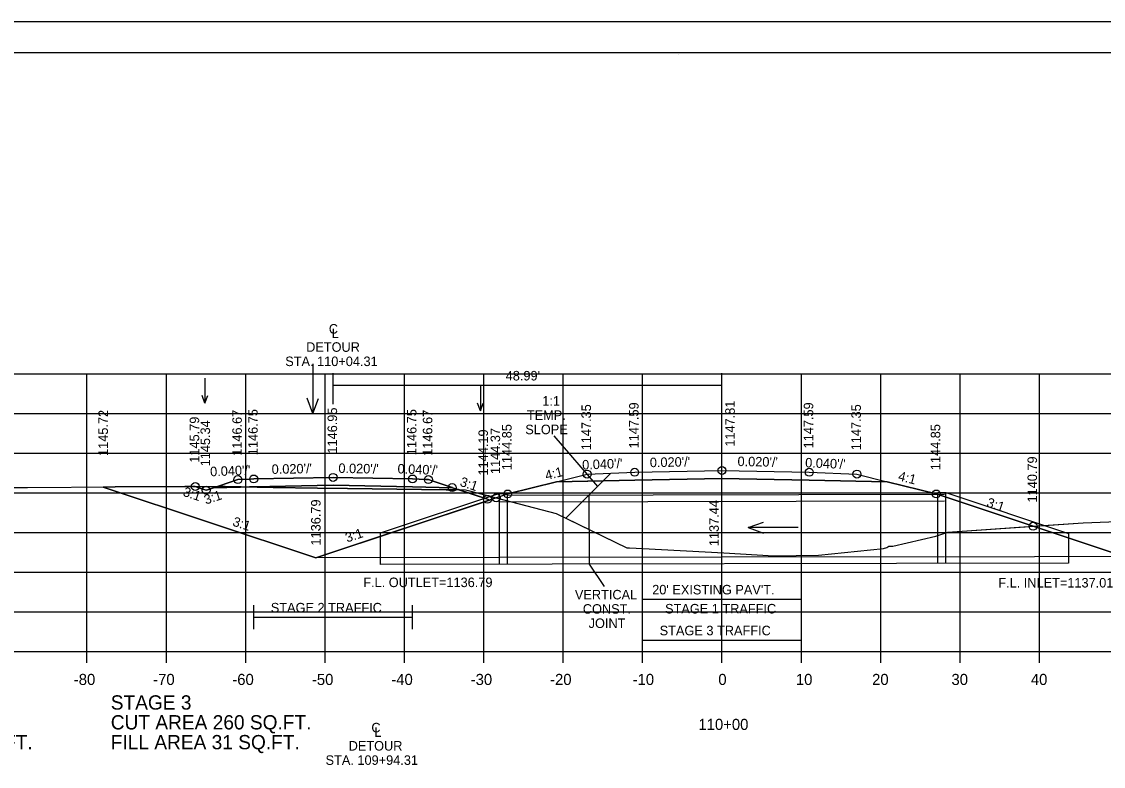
# Model space of a CAD drawing. Extents: x 1368971 to 1374497, y 378717 to 381839.
# Drawn here: x 1370964.5 to 1371100.8, y 379690 to 379783.8 of the extents above; entities that cross this region are included whole.
import ezdxf

# ---------------------------------------------------------------- set-up
doc = ezdxf.new("R2010")
doc.units = 0
for name, color, linetype in [('R_Alt Surface', 7, 'Continuous'), ('R_Axis', 7, 'Continuous'), ('R_Axis Annot', 7, 'Continuous'), ('R_Border', 7, 'Continuous'), ('R_Border Notes', 7, 'Continuous'), ('R_Contours', 7, 'Continuous'), ('R_Detour', 7, 'Continuous'), ('R_Detour Annot', 7, 'Continuous'), ('R_Dimension', 7, 'Continuous'), ('R_Draft', 7, 'Continuous'), ('R_Exist Surface', 7, 'Continuous'), ('R_Fin Surface', 7, 'Continuous'), ('R_Grid', 7, 'Continuous'), ('R_No Plot', 7, 'Continuous'), ('R_Water', 7, 'Continuous'), ('R_Water Annot', 7, 'Continuous'), ('R_Xsect Elev', 7, 'Continuous'), ('R_Xsect Slope', 7, 'Continuous')]:
    doc.layers.add(name, color=color, linetype=linetype)

msp = doc.modelspace()

# ---------------------------------------------------------------- linework, layer by layer
at = {"layer": 'R_Alt Surface'}
msp.add_lwpolyline([(1371031.88, 379725.81), (1371041.71, 379726.01), (1371052.71, 379726.23), (1371063.71, 379726.01), (1371073.53, 379725.81)], dxfattribs=at)
at = {"layer": 'R_Axis'}
for p, q in [((1370902.71, 379704.41), (1371202.71, 379704.41)), ((1370972.71, 379703.01), (1370972.71, 379704.41)), ((1370982.71, 379703.01), (1370982.71, 379704.41)), ((1370992.71, 379703.01), (1370992.71, 379704.41)), ((1371002.71, 379703.01), (1371002.71, 379704.41)), ((1371012.71, 379703.01), (1371012.71, 379704.41)), ((1371022.71, 379703.01), (1371022.71, 379704.41)), ((1371032.71, 379703.01), (1371032.71, 379704.41)), ((1371042.71, 379703.01), (1371042.71, 379704.41)), ((1371052.71, 379703.01), (1371052.71, 379704.41)), ((1371062.71, 379703.01), (1371062.71, 379704.41)), ((1371072.71, 379703.01), (1371072.71, 379704.41)), ((1371082.71, 379703.01), (1371082.71, 379704.41)), ((1371092.71, 379703.01), (1371092.71, 379704.41))]:
    msp.add_line(p, q, dxfattribs=at)
at = {"layer": 'R_Border'}
for p, q in [((1370894.71, 379779.87), (1371210.89, 379779.87)), ((1371047.23, 379779.61), (1371047.23, 379779.61)), ((1371047.23, 379779.61), (1371047.23, 379779.61))]:
    msp.add_line(p, q, dxfattribs=at)
at = {"layer": 'R_Contours'}
for p, q in [((1371037.74, 379725.93), (1371031.88, 379725.81)), ((1371038.69, 379726.89), (1371033.03, 379721.22)), ((1371037.74, 379725.93), (1371033.03, 379721.22)), ((1371033.03, 379721.22), (1371037.74, 379725.93)), ((1370976.27, 379725.15), (1370974.75, 379725.14)), ((1370985.04, 379725.2), (1370976.27, 379725.15)), ((1370986.35, 379725.21), (1370985.04, 379725.2)), ((1370989.14, 379725.23), (1370990.12, 379725.23)), ((1370990.12, 379725.23), (1370989.14, 379725.23)), ((1371005.53, 379724.96), (1371001.77, 379725.01)), ((1371017.98, 379724.81), (1371005.53, 379724.96)), ((1371023.16, 379723.6), (1371019.5, 379724.82)), ((1371023.44, 379723.51), (1371023.16, 379723.6)), ((1371033.03, 379721.22), (1371040.72, 379717.48))]:
    msp.add_line(p, q, dxfattribs=at)
for points in [[(1371019.5, 379724.82), (1371019.43, 379724.85), (1371018.78, 379725.06), (1371018.77, 379725.07), (1371018.72, 379725.08), (1371016.21, 379725.92), (1371015.72, 379726.08), (1371015.38, 379726.1), (1371013.72, 379726.16), (1371003.72, 379726.36), (1370993.72, 379726.16), (1370993.33, 379726.15), (1370991.72, 379726.08), (1370989.26, 379725.26), (1370989.14, 379725.23)], [(1371031.88, 379725.81), (1371025.71, 379724.27), (1371024.26, 379723.78), (1371031.81, 379721.82), (1371033.03, 379721.22)], [(1371040.72, 379717.48), (1371041.06, 379717.48), (1371042.73, 379717.39), (1371052.95, 379716.84), (1371059.23, 379716.48), (1371064.85, 379716.56), (1371073.06, 379717.41), (1371073.48, 379717.55), (1371073.71, 379717.71), (1371074.23, 379717.69), (1371079.65, 379718.94), (1371081.17, 379719.46), (1371091.9, 379720.2), (1371079.71, 379724.27), (1371073.53, 379725.81), (1371063.71, 379726.01), (1371052.71, 379726.23), (1371041.71, 379726.01), (1371037.74, 379725.93)], [(1370974.75, 379725.14), (1371001.54, 379716.21), (1371023.44, 379723.51)], [(1370989.14, 379725.23), (1370988.65, 379725.06), (1370987.9, 379724.81), (1370987.72, 379724.75), (1370987.45, 379724.84), (1370986.35, 379725.21)], [(1370990.12, 379725.23), (1370996.15, 379725.08), (1371001.77, 379725.01), (1371005.53, 379724.96), (1371017.98, 379724.81), (1371018.89, 379724.8), (1371019.22, 379724.79), (1371019.5, 379724.82)], [(1371001.77, 379725.01), (1370996.15, 379725.08), (1370990.12, 379725.23)], [(1371019.5, 379724.82), (1371019.22, 379724.79), (1371018.89, 379724.8), (1371017.98, 379724.81)]]:
    msp.add_lwpolyline(points, dxfattribs=at)
for points in [[(1371024.26, 379723.78), (1371031.81, 379721.82), (1371040.72, 379717.48), (1371041.06, 379717.48), (1371042.73, 379717.39), (1371052.95, 379716.84), (1371059.23, 379716.48), (1371064.85, 379716.56), (1371073.06, 379717.41), (1371073.48, 379717.55), (1371073.71, 379717.71), (1371074.23, 379717.69), (1371079.65, 379718.94), (1371081.17, 379719.46), (1371091.9, 379720.2), (1371079.71, 379724.27), (1371073.53, 379725.81), (1371063.71, 379726.01), (1371052.71, 379726.23), (1371041.71, 379726.01), (1371031.88, 379725.81), (1371025.71, 379724.27)], [(1370974.75, 379725.14), (1370976.27, 379725.15), (1370985.04, 379725.2), (1370990.12, 379725.23), (1370996.15, 379725.08), (1371001.77, 379725.01), (1371005.53, 379724.96), (1371017.98, 379724.81), (1371018.89, 379724.8), (1371019.22, 379724.79), (1371019.59, 379724.83), (1371020.4, 379724.78), (1371020.73, 379724.7), (1371024.26, 379723.78), (1371001.54, 379716.21)], [(1370986.35, 379725.21), (1370990.12, 379725.23), (1370993.17, 379725.15), (1370988.65, 379725.06), (1370987.9, 379724.81), (1370987.72, 379724.75), (1370987.45, 379724.84)], [(1370993.17, 379725.15), (1370996.15, 379725.08), (1371001.77, 379725.01), (1371005.53, 379724.96), (1371017.98, 379724.81), (1371018.89, 379724.8), (1371019.22, 379724.79), (1371019.5, 379724.82), (1371019.43, 379724.85), (1371018.78, 379725.06), (1371013.72, 379725.16), (1371003.72, 379725.36), (1370993.72, 379725.16)], [(1371019.5, 379724.82), (1371019.59, 379724.83), (1371020.4, 379724.78), (1371020.73, 379724.7), (1371023.16, 379724.07), (1371024.26, 379723.78), (1371023.44, 379723.51), (1371023.16, 379723.6)], [(1371091.9, 379720.2), (1371098.23, 379720.64), (1371105.76, 379720.94), (1371109.16, 379720.64), (1371110.58, 379720.84), (1371118.06, 379721.36), (1371103.25, 379716.42)]]:
    msp.add_lwpolyline(points, close=True, dxfattribs=at)
at = {"layer": 'R_Detour'}
for points in [[(1370986.35, 379725.21), (1370987.45, 379724.84), (1370987.72, 379724.75), (1370987.9, 379724.81), (1370988.65, 379725.06), (1370989.26, 379725.26), (1370991.72, 379726.08), (1370993.33, 379726.15), (1370993.72, 379726.16), (1371003.72, 379726.36), (1371013.72, 379726.16), (1371015.38, 379726.1), (1371015.72, 379726.08), (1371016.21, 379725.92), (1371018.72, 379725.08), (1371018.77, 379725.07), (1371018.78, 379725.06), (1371019.43, 379724.85), (1371023.16, 379723.6)], [(1370988.65, 379725.06), (1370993.72, 379725.16), (1371003.72, 379725.36), (1371013.72, 379725.16), (1371018.78, 379725.06)]]:
    msp.add_lwpolyline(points, dxfattribs=at)
at = {"layer": 'R_Dimension'}
for p, q in [((1371003.72, 379735.59), (1371003.72, 379739.47)), ((1371052.71, 379736.16), (1371052.71, 379739.47)), ((1371031.52, 379731.59), (1371037.01, 379725.2)), ((1371035.97, 379715.45), (1371037.88, 379712.63)), ((1371042.71, 379709.52), (1371042.71, 379712.52)), ((1371062.71, 379709.52), (1371062.71, 379712.52)), ((1371042.71, 379711.02), (1371062.71, 379711.02)), ((1370993.72, 379707.25), (1370993.72, 379710.25)), ((1371013.72, 379707.25), (1371013.72, 379710.25)), ((1370993.72, 379708.75), (1371013.72, 379708.75)), ((1371042.71, 379704.37), (1371042.71, 379707.37)), ((1371062.71, 379704.37), (1371062.71, 379707.37)), ((1371042.71, 379705.87), (1371062.71, 379705.87))]:
    msp.add_line(p, q, dxfattribs=at)
msp.add_lwpolyline([(1371003.72, 379737.97), (1371052.71, 379737.97)], dxfattribs=at)
at = {"layer": 'R_Draft'}
for p, q in [((1371035.92, 379724.11), (1371038.69, 379726.89)), ((1371079.89, 379724.45), (1371080.89, 379724.45)), ((1371079.89, 379715.54), (1371079.89, 379724.45)), ((1371080.89, 379715.54), (1371080.89, 379724.45)), ((1371024.67, 379724.34), (1371025.67, 379724.34)), ((1371024.67, 379715.42), (1371024.67, 379724.34)), ((1371025.67, 379715.42), (1371025.67, 379724.34))]:
    msp.add_line(p, q, dxfattribs=at)
at = {"layer": 'R_Exist Surface'}
msp.add_lwpolyline([(1370962.04, 379725.08), (1370965.21, 379725.07), (1370976.27, 379725.15), (1370985.04, 379725.2), (1370990.12, 379725.23), (1370996.15, 379725.08), (1371001.77, 379725.01), (1371005.53, 379724.96), (1371017.98, 379724.81), (1371018.89, 379724.8), (1371019.22, 379724.79), (1371019.59, 379724.83), (1371020.4, 379724.78), (1371020.73, 379724.7), (1371031.81, 379721.82), (1371040.72, 379717.48), (1371041.06, 379717.48), (1371042.73, 379717.39), (1371052.95, 379716.84), (1371059.23, 379716.48), (1371064.85, 379716.56), (1371073.06, 379717.41), (1371073.48, 379717.55), (1371073.71, 379717.71), (1371074.23, 379717.69), (1371079.65, 379718.94), (1371081.17, 379719.46), (1371098.23, 379720.64), (1371105.76, 379720.94)], dxfattribs=at)
at = {"layer": 'R_Fin Surface'}
msp.add_lwpolyline([(1370974.75, 379725.14), (1371001.54, 379716.21), (1371025.71, 379724.27), (1371031.88, 379725.81), (1371035.71, 379726.77), (1371041.71, 379727.01), (1371052.71, 379727.23), (1371063.71, 379727.01), (1371069.71, 379726.77), (1371073.53, 379725.81), (1371079.71, 379724.27), (1371103.25, 379716.42), (1371118.06, 379721.36)], dxfattribs=at)
at = {"layer": 'R_Grid'}
for p, q in [((1370902.71, 379739.41), (1371202.71, 379739.41)), ((1370972.71, 379704.41), (1370972.71, 379739.41)), ((1370982.71, 379704.41), (1370982.71, 379739.41)), ((1370992.71, 379704.41), (1370992.71, 379739.41)), ((1371002.71, 379704.41), (1371002.71, 379739.41)), ((1371012.71, 379704.41), (1371012.71, 379739.41)), ((1371022.71, 379704.41), (1371022.71, 379739.41)), ((1371032.71, 379704.41), (1371032.71, 379739.41)), ((1371042.71, 379704.41), (1371042.71, 379739.41)), ((1371052.71, 379704.41), (1371052.71, 379739.41)), ((1371062.71, 379704.41), (1371062.71, 379739.41)), ((1371072.71, 379704.41), (1371072.71, 379739.41)), ((1371082.71, 379704.41), (1371082.71, 379739.41)), ((1371092.71, 379704.41), (1371092.71, 379739.41)), ((1370902.71, 379734.41), (1371202.71, 379734.41)), ((1370902.71, 379729.41), (1371202.71, 379729.41)), ((1370902.71, 379724.41), (1371202.71, 379724.41)), ((1370902.71, 379719.41), (1371202.71, 379719.41)), ((1370902.71, 379714.41), (1371202.71, 379714.41)), ((1370902.71, 379709.41), (1371202.71, 379709.41)), ((1370902.71, 379704.41), (1371202.71, 379704.41))]:
    msp.add_line(p, q, dxfattribs=at)
at = {"layer": 'R_No Plot'}
msp.add_line((1370882.31, 379783.77), (1371215.64, 379783.77), dxfattribs=at)
for points in [[(1370882.3, 379783.77), (1371215.64, 379783.77), (1371215.64, 379570.43), (1370882.3, 379570.43)], [(1371128.63, 379779.87), (1371128.63, 379769.99), (1371164.36, 379769.99), (1371164.36, 379767.07), (1371187.56, 379767.07), (1371187.56, 379742.74), (1371210.89, 379742.74), (1371210.89, 379574.41), (1370894.71, 379574.41), (1370894.71, 379779.87)]]:
    msp.add_lwpolyline(points, close=True, dxfattribs=at)
for centre in [(1371035.71, 379726.77), (1371041.71, 379727.01), (1371052.71, 379727.23), (1371063.71, 379727.01), (1371069.71, 379726.77), (1370991.72, 379726.08), (1370991.72, 379726.08), (1370993.72, 379726.16), (1370993.72, 379726.16), (1371003.72, 379726.36), (1371003.72, 379726.36), (1371013.72, 379726.16), (1371013.72, 379726.16), (1371015.72, 379726.08), (1371015.72, 379726.08), (1370986.35, 379725.21), (1370986.35, 379725.21), (1370987.72, 379724.75), (1370987.72, 379724.75), (1371018.72, 379725.08), (1371018.72, 379725.08), (1371025.71, 379724.27), (1371079.71, 379724.27), (1371023.16, 379723.6), (1371023.16, 379723.6), (1371024.26, 379723.78), (1371024.26, 379723.78), (1371091.9, 379720.2)]:
    msp.add_circle(centre, 0.5, dxfattribs=at)
at = {"layer": 'R_Water'}
for p, q in [((1371080.73, 379723.37), (1371024.67, 379723.26)), ((1371080.73, 379724.21), (1371025.67, 379724.09)), ((1371035.92, 379724.11), (1371035.97, 379715.45)), ((1371024.67, 379716.26), (1371001.54, 379716.21)), ((1371080.73, 379716.37), (1371024.67, 379716.26)), ((1371080.89, 379716.37), (1371103.25, 379716.42)), ((1371096.37, 379715.57), (1371009.64, 379715.39))]:
    msp.add_line(p, q, dxfattribs=at)
for points in [[(1371080.89, 379724.45), (1371096.37, 379719.29), (1371096.37, 379715.57)], [(1371024.67, 379724.34), (1371009.64, 379719.33), (1371009.64, 379715.39)]]:
    msp.add_lwpolyline(points, dxfattribs=at)
at = {"layer": 'R_Water Annot'}
for p, q in [((1371001.18, 379740.68), (1371001.17, 379734.39)), ((1370987.58, 379738.86), (1370987.58, 379735.72)), ((1370987.58, 379735.72), (1370987.23, 379736.68)), ((1370987.58, 379735.72), (1370987.93, 379736.68)), ((1371022.28, 379737.87), (1371022.28, 379734.73)), ((1371001.17, 379734.39), (1371000.47, 379736.32)), ((1371001.17, 379734.39), (1371001.87, 379736.31)), ((1371022.28, 379734.73), (1371021.93, 379735.69)), ((1371022.28, 379734.73), (1371022.63, 379735.69)), ((1371056.01, 379720.04), (1371057.93, 379720.74)), ((1371062.29, 379720.04), (1371056.01, 379720.04)), ((1371056.01, 379720.04), (1371057.93, 379719.34))]:
    msp.add_line(p, q, dxfattribs=at)

# ---------------------------------------------------------------- texts
at = {"layer": 'R_Axis Annot'}
for s, height, p in [('-80', 1.4, (1370971.05, 379700.21)), ('-70', 1.4, (1370981.05, 379700.21)), ('-60', 1.4, (1370991.02, 379700.21)), ('-50', 1.4, (1371001.05, 379700.21)), ('-40', 1.4, (1371011.05, 379700.21)), ('-30', 1.4, (1371021.05, 379700.21)), ('-20', 1.4, (1371031.05, 379700.21)), ('-10', 1.4, (1371041.45, 379700.21)), ('0', 1.4, (1371052.25, 379700.21)), ('10', 1.4, (1371062.02, 379700.21)), ('20', 1.4, (1371071.62, 379700.21)), ('30', 1.4, (1371081.62, 379700.21)), ('40', 1.4, (1371091.62, 379700.21)), ('STAGE 3', 1.8, (1370975.71, 379697.11)), ('CUT AREA 260 SQ.FT.', 1.8, (1370975.71, 379694.61)), ('110+00', 1.4, (1371049.74, 379694.55)), ('FILL AREA 411 SQ.FT.', 1.8, (1370940.71, 379692.11)), ('FILL AREA 31 SQ.FT.', 1.8, (1370975.71, 379692.11))]:
    msp.add_text(s, height=height, dxfattribs=at).set_placement(p)
at = {"layer": 'R_Border Notes'}
for s, p in [('F.L. OUTLET=1136.79', (1371007.52, 379712.54)), ('F.L. INLET=1137.01', (1371087.52, 379712.49))]:
    msp.add_text(s, height=1.2, dxfattribs=at).set_placement(p)
at = {"layer": 'R_Detour Annot'}
for s, rotation, p in [('1145.79', 90, (1370986.85, 379728.21)), ('1146.67', 90, (1370992.22, 379729.08)), ('1146.75', 90, (1370994.22, 379729.16)), ('1146.95', 90, (1371004.22, 379729.36)), ('1146.75', 90, (1371014.22, 379729.16)), ('1146.67', 90, (1371016.22, 379729.08)), ('1145.34', 90, (1370988.22, 379727.75)), ('1144.19', 90, (1371023.23, 379726.6)), ("0.040'/'", 2.2906, (1370988.25, 379726.49)), ("0.020'/'", 1.1458, (1370995.99, 379726.79)), ("0.020'/'", 358.8542, (1371004.38, 379726.93)), ("0.040'/'", 357.7094, (1371011.82, 379726.87)), ('3:1', 341.5658, (1371019.6, 379725.32)), ('3:1', 341.5651, (1370984.72, 379724.06)), ('3:1', 18.4332, (1370987.69, 379722.93))]:
    msp.add_text(s, height=1.2, rotation=rotation, dxfattribs=at).set_placement(p)
at = {"layer": 'R_Dimension'}
for s, p in [('C', (1371003.18, 379744.47)), ('L', (1371003.54, 379743.91)), ('DETOUR', (1371000.32, 379742.18)), ('STA. 110+04.31', (1370997.69, 379740.38)), ("48.99'", (1371025.46, 379738.57)), ("20' EXISTING PAV'T.", (1371043.92, 379711.62)), ('STAGE 2 TRAFFIC', (1370995.87, 379709.35)), ('STAGE 1 TRAFFIC', (1371045.54, 379709.22)), ('STAGE 3 TRAFFIC', (1371044.86, 379706.47)), ('C', (1371008.54, 379694.24)), ('L', (1371008.91, 379693.68)), ('DETOUR', (1371005.68, 379691.95)), ('STA. 109+94.31', (1371002.77, 379690.15))]:
    msp.add_text(s, height=1.2, dxfattribs=at).set_placement(p)
at = {"layer": 'R_Xsect Elev'}
for s, p in [('1:1', (1371030.07, 379735.4)), ('TEMP.', (1371028.13, 379733.6)), ('SLOPE', (1371027.93, 379731.8)), ('VERTICAL', (1371034.18, 379710.99)), ('CONST.', (1371035.18, 379709.19)), ('JOINT', (1371035.91, 379707.39))]:
    msp.add_text(s, height=1.2, dxfattribs=at).set_placement(p)
for s, p in [('1147.35', (1371036.21, 379729.77)), ('1147.59', (1371042.21, 379730.01)), ('1147.81', (1371054.32, 379730.23)), ('1147.59', (1371064.21, 379730.01)), ('1147.35', (1371070.21, 379729.77)), ('1145.72', (1370975.35, 379729.06)), ('1144.85', (1371026.21, 379727.27)), ('1144.85', (1371080.21, 379727.27)), ('1144.37', (1371024.76, 379726.78)), ('1140.79', (1371092.4, 379723.2)), ('1136.79', (1371002.14, 379717.78)), ('1137.44', (1371052.31, 379717.7))]:
    msp.add_text(s, height=1.2, rotation=90, dxfattribs=at).set_placement(p)
at = {"layer": 'R_Xsect Slope'}
for s, rotation, p in [("0.040'/'", 2.2906, (1371035.12, 379727.34)), ("0.020'/'", 1.1458, (1371043.63, 379727.64)), ("0.020'/'", 358.8542, (1371054.66, 379727.79)), ("0.040'/'", 357.7094, (1371063.17, 379727.63)), ('4:1', 14.0362, (1371030.59, 379726)), ('4:1', 345.9638, (1371074.83, 379726)), ('3:1', 341.5651, (1371085.96, 379722.71)), ('3:1', 342.0537, (1370990.97, 379720.3)), ('3:1', 18.4349, (1371005.49, 379718.15))]:
    msp.add_text(s, height=1.2, rotation=rotation, dxfattribs=at).set_placement(p)

doc.saveas('drawing.dxf')
